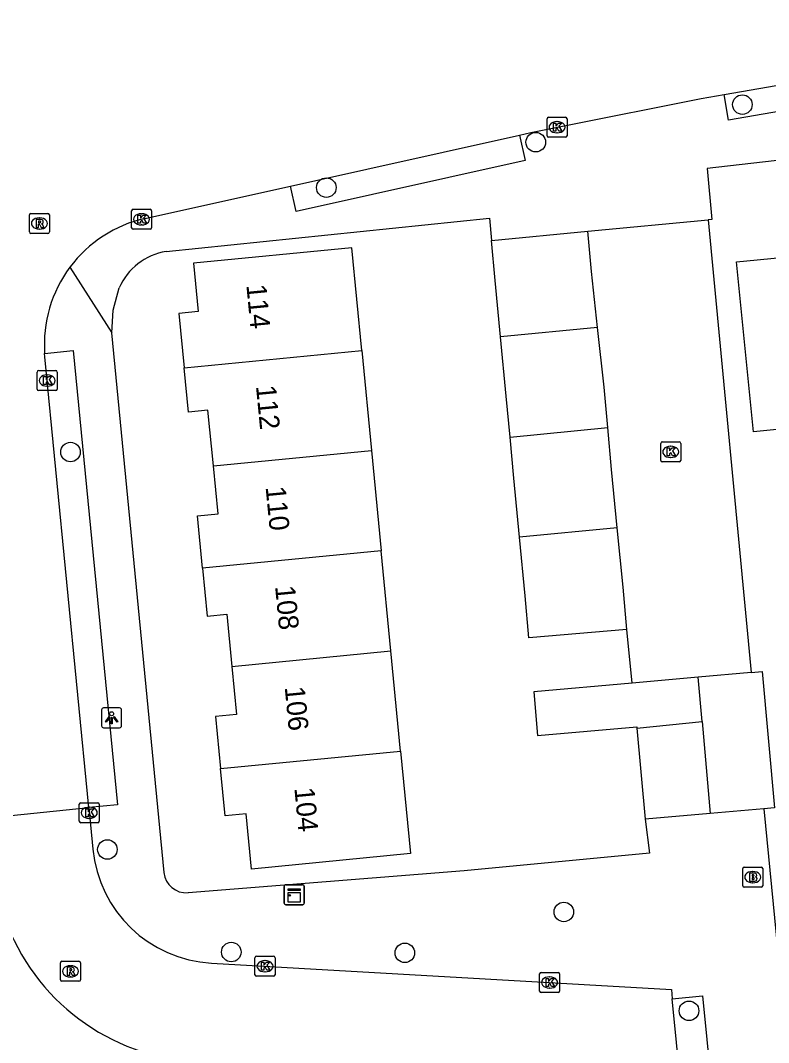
# Model space of a CAD drawing. Extents: x 158461 to 159795, y 387220 to 388672.
# Drawn here: x 159134.4 to 159171.8, y 388063.9 to 388114.9 of the extents above; entities that cross this region are included whole.
import ezdxf

# ---------------------------------------------------------------- set-up
doc = ezdxf.new("R2010")
doc.units = 0
for name, color, linetype in [('IMGEO_Boom', 7, 'Continuous'), ('IMGEO_Brandkraan', 7, 'Continuous'), ('IMGEO_Kast', 7, 'Continuous'), ('IMGEO_Kolk', 7, 'Continuous'), ('IMGEO_Lichtpunt', 7, 'Continuous'), ('IMGEO_Pand', 7, 'Continuous'), ('IMGEO_Pand_nummerreeks', 7, 'Continuous'), ('IMGEO_Rijbaan_lokaal_open', 7, 'Continuous'), ('IMGEO_Rioolput', 7, 'Continuous'), ('IMGEO_Voetpad_open', 7, 'Continuous')]:
    doc.layers.add(name, color=color, linetype=linetype)

msp = doc.modelspace()

# ---------------------------------------------------------------- linework, layer by layer
at = {"layer": 'IMGEO_Boom'}
for centre in [(159170.478, 388110.74), (159160.149, 388108.863), (159149.679, 388106.593), (159136.888, 388093.381), (159138.733, 388073.521), (159161.552, 388070.4), (159144.928, 388068.395), (159153.603, 388068.355), (159167.81, 388065.461)]:
    msp.add_circle(centre, 0.489, dxfattribs=at)
at = {"layer": 'IMGEO_Brandkraan'}
for p, q in [((159170.494, 388071.713), (159170.494, 388072.565)), ((159170.569, 388072.639), (159171.421, 388072.639)), ((159170.982, 388072.419), (159171.007, 388072.419)), ((159171.495, 388072.565), (159171.495, 388071.713)), ((159171.005, 388071.859), (159170.98, 388071.859)), ((159171.421, 388071.639), (159170.569, 388071.639))]:
    msp.add_line(p, q, dxfattribs=at)
for points in [[(159170.494, 388071.713), (159170.494, 388072.565)], [(159170.569, 388072.639), (159171.421, 388072.639)], [(159170.842, 388072.339), (159170.842, 388071.939), (159171.055, 388071.939)], [(159171.073, 388072.339), (159170.842, 388072.339)], [(159171.021, 388072.258), (159170.967, 388072.258), (159170.967, 388072.182)], [(159171.495, 388072.565), (159171.495, 388071.713)], [(159170.967, 388072.182), (159171.02, 388072.182)], [(159171.029, 388072.106), (159170.967, 388072.106), (159170.967, 388072.025)], [(159170.967, 388072.025), (159171.029, 388072.025)], [(159171.421, 388071.639), (159170.569, 388071.639)]]:
    msp.add_lwpolyline(points, dxfattribs=at)
for centre, radius, start, end in [((159170.571, 388072.563), 0.0765, 91.552, 178.448), ((159170.571, 388072.563), 0.0765, 91.552, 178.448), ((159171.022, 388072.22), 0.0379, 267.8285, 90.9355), ((159171.077, 388072.194), 0.145, 59.4692, 91.5367), ((159171.102, 388072.241), 0.0922, 285.5137, 58.1501), ((159171.419, 388072.563), 0.0765, 1.552, 88.448), ((159171.419, 388072.563), 0.0765, 1.552, 88.448), ((159170.571, 388071.715), 0.0765, 181.552, 268.448), ((159170.571, 388071.715), 0.0765, 181.552, 268.448), ((159171.03, 388072.065), 0.0404, 269.8759, 90.5077), ((159171.061, 388072.19), 0.251, 268.6676, 293.5347), ((159171.107, 388072.049), 0.105, 301.3115, 78.989), ((159171.419, 388071.715), 0.0765, 271.552, 358.448), ((159171.419, 388071.715), 0.0765, 271.552, 358.448)]:
    msp.add_arc(centre, radius, start, end, dxfattribs=at)
for centre, major_axis, ratio, start_param, end_param in [((159170.981, 388072.139), (-0.387, 0.002), 0.722429, 4.712389, 7.853982), ((159171.006, 388072.139), (-0.39, 0.002), 0.717154, 1.570796, 4.712389)]:
    msp.add_ellipse(centre, major_axis=major_axis, ratio=ratio, start_param=start_param, end_param=end_param, dxfattribs=at)
at = {"layer": 'IMGEO_Kast'}
for p, q in [((159147.646, 388071.762), (159148.487, 388071.762)), ((159148.487, 388071.762), (159147.646, 388071.762)), ((159147.571, 388070.837), (159147.571, 388071.678)), ((159147.571, 388071.678), (159147.571, 388070.837)), ((159148.571, 388071.687), (159148.571, 388070.846)), ((159148.571, 388070.846), (159148.571, 388071.687)), ((159148.496, 388070.762), (159147.655, 388070.762)), ((159147.655, 388070.762), (159148.496, 388070.762))]:
    msp.add_line(p, q, dxfattribs=at)
for points in [[(159147.766, 388071.552), (159148.366, 388071.552), (159148.366, 388071.467), (159147.766, 388071.467), (159147.766, 388071.552)], [(159147.766, 388071.377), (159148.366, 388071.377), (159148.366, 388070.888), (159147.766, 388070.888), (159147.766, 388071.377)]]:
    msp.add_lwpolyline(points, dxfattribs=at)
msp.add_circle((159147.85, 388071.226), 0.0377, dxfattribs=at)
for centre, start, end in [((159147.649, 388071.684), 92.4484, 184.2845), ((159147.649, 388071.684), 92.4484, 184.2845), ((159148.493, 388071.684), 2.4484, 94.2845), ((159148.493, 388071.684), 2.4484, 94.2845), ((159147.649, 388070.84), 182.4484, 274.2845), ((159147.649, 388070.84), 182.4484, 274.2845), ((159148.493, 388070.84), 272.4484, 4.2845), ((159148.493, 388070.84), 272.4484, 4.2845)]:
    msp.add_arc(centre, 0.0779, start, end, dxfattribs=at)
at = {"layer": 'IMGEO_Kolk'}
for p, q in [((159160.711, 388109.184), (159160.711, 388110.036)), ((159160.786, 388110.11), (159161.638, 388110.11)), ((159161.712, 388110.036), (159161.712, 388109.184)), ((159161.199, 388109.89), (159161.224, 388109.89)), ((159161.638, 388109.11), (159160.786, 388109.11)), ((159161.222, 388109.33), (159161.197, 388109.33)), ((159139.941, 388104.585), (159139.941, 388105.437)), ((159140.016, 388105.511), (159140.868, 388105.511)), ((159140.942, 388105.437), (159140.942, 388104.585)), ((159140.429, 388105.291), (159140.454, 388105.291)), ((159140.868, 388104.511), (159140.016, 388104.511)), ((159140.452, 388104.731), (159140.427, 388104.731)), ((159135.223, 388096.528), (159135.223, 388097.38)), ((159135.298, 388097.454), (159136.15, 388097.454)), ((159136.224, 388097.38), (159136.224, 388096.528)), ((159135.711, 388097.234), (159135.736, 388097.234)), ((159136.15, 388096.454), (159135.298, 388096.454)), ((159135.734, 388096.674), (159135.709, 388096.674)), ((159166.394, 388092.962), (159166.394, 388093.814)), ((159166.469, 388093.888), (159167.321, 388093.888)), ((159167.395, 388093.814), (159167.395, 388092.962)), ((159166.882, 388093.668), (159166.907, 388093.668)), ((159167.321, 388092.888), (159166.469, 388092.888)), ((159166.905, 388093.108), (159166.88, 388093.108)), ((159137.402, 388075.857), (159138.254, 388075.857)), ((159137.327, 388074.931), (159137.327, 388075.783)), ((159137.815, 388075.637), (159137.84, 388075.637)), ((159138.328, 388075.783), (159138.328, 388074.931)), ((159138.254, 388074.857), (159137.402, 388074.857)), ((159137.838, 388075.077), (159137.813, 388075.077)), ((159146.187, 388068.188), (159147.039, 388068.188)), ((159146.112, 388067.262), (159146.112, 388068.114)), ((159146.6, 388067.968), (159146.625, 388067.968)), ((159147.113, 388068.114), (159147.113, 388067.262)), ((159147.039, 388067.188), (159146.187, 388067.188)), ((159146.623, 388067.408), (159146.598, 388067.408)), ((159160.341, 388066.449), (159160.341, 388067.301)), ((159160.416, 388067.375), (159161.268, 388067.375)), ((159160.829, 388067.155), (159160.854, 388067.155)), ((159161.342, 388067.301), (159161.342, 388066.449)), ((159161.268, 388066.375), (159160.416, 388066.375)), ((159160.852, 388066.595), (159160.827, 388066.595))]:
    msp.add_line(p, q, dxfattribs=at)
for points in [[(159160.711, 388109.184), (159160.711, 388110.036)], [(159160.786, 388110.11), (159161.638, 388110.11)], [(159161.712, 388110.036), (159161.712, 388109.184)], [(159161.032, 388109.81), (159161.155, 388109.81), (159161.155, 388109.659), (159161.285, 388109.81), (159161.449, 388109.81), (159161.303, 388109.659), (159161.456, 388109.41), (159161.304, 388109.41), (159161.219, 388109.574), (159161.155, 388109.507), (159161.155, 388109.41), (159161.032, 388109.41), (159161.032, 388109.81)], [(159161.638, 388109.11), (159160.786, 388109.11)], [(159139.941, 388104.585), (159139.941, 388105.437)], [(159140.016, 388105.511), (159140.868, 388105.511)], [(159140.942, 388105.437), (159140.942, 388104.585)], [(159140.262, 388105.211), (159140.385, 388105.211), (159140.385, 388105.06), (159140.515, 388105.211), (159140.679, 388105.211), (159140.533, 388105.06), (159140.686, 388104.811), (159140.534, 388104.811), (159140.449, 388104.975), (159140.385, 388104.908), (159140.385, 388104.811), (159140.262, 388104.811), (159140.262, 388105.211)], [(159140.868, 388104.511), (159140.016, 388104.511)], [(159135.223, 388096.528), (159135.223, 388097.38)], [(159135.298, 388097.454), (159136.15, 388097.454)], [(159136.224, 388097.38), (159136.224, 388096.528)], [(159135.544, 388097.154), (159135.667, 388097.154), (159135.667, 388097.003), (159135.797, 388097.154), (159135.961, 388097.154), (159135.815, 388097.003), (159135.968, 388096.754), (159135.816, 388096.754), (159135.731, 388096.918), (159135.667, 388096.851), (159135.667, 388096.754), (159135.544, 388096.754), (159135.544, 388097.154)], [(159136.15, 388096.454), (159135.298, 388096.454)], [(159166.394, 388092.962), (159166.394, 388093.814)], [(159166.469, 388093.888), (159167.321, 388093.888)], [(159167.395, 388093.814), (159167.395, 388092.962)], [(159166.715, 388093.588), (159166.838, 388093.588), (159166.838, 388093.437), (159166.968, 388093.588), (159167.132, 388093.588), (159166.986, 388093.437), (159167.139, 388093.188), (159166.987, 388093.188), (159166.902, 388093.352), (159166.838, 388093.285), (159166.838, 388093.188), (159166.715, 388093.188), (159166.715, 388093.588)], [(159167.321, 388092.888), (159166.469, 388092.888)], [(159137.402, 388075.857), (159138.254, 388075.857)], [(159137.327, 388074.931), (159137.327, 388075.783)], [(159137.648, 388075.557), (159137.771, 388075.557), (159137.771, 388075.406), (159137.901, 388075.557), (159138.065, 388075.557), (159137.919, 388075.406), (159138.072, 388075.157), (159137.92, 388075.157), (159137.835, 388075.321), (159137.771, 388075.254), (159137.771, 388075.157), (159137.648, 388075.157), (159137.648, 388075.557)], [(159138.328, 388075.783), (159138.328, 388074.931)], [(159138.254, 388074.857), (159137.402, 388074.857)], [(159146.187, 388068.188), (159147.039, 388068.188)], [(159146.112, 388067.262), (159146.112, 388068.114)], [(159146.433, 388067.888), (159146.556, 388067.888), (159146.556, 388067.737), (159146.686, 388067.888), (159146.85, 388067.888), (159146.704, 388067.737), (159146.857, 388067.488), (159146.705, 388067.488), (159146.62, 388067.652), (159146.556, 388067.585), (159146.556, 388067.488), (159146.433, 388067.488), (159146.433, 388067.888)], [(159147.113, 388068.114), (159147.113, 388067.262)], [(159147.039, 388067.188), (159146.187, 388067.188)], [(159160.341, 388066.449), (159160.341, 388067.301)], [(159160.416, 388067.375), (159161.268, 388067.375)], [(159161.342, 388067.301), (159161.342, 388066.449)], [(159160.662, 388067.075), (159160.785, 388067.075), (159160.785, 388066.924), (159160.915, 388067.075), (159161.079, 388067.075), (159160.933, 388066.924), (159161.086, 388066.675), (159160.934, 388066.675), (159160.849, 388066.839), (159160.785, 388066.772), (159160.785, 388066.675), (159160.662, 388066.675), (159160.662, 388067.075)], [(159161.268, 388066.375), (159160.416, 388066.375)]]:
    msp.add_lwpolyline(points, dxfattribs=at)
for centre, start, end in [((159160.788, 388110.034), 91.552, 178.448), ((159160.788, 388110.034), 91.552, 178.448), ((159161.636, 388110.034), 1.552, 88.448), ((159161.636, 388110.034), 1.552, 88.448), ((159160.788, 388109.186), 181.552, 268.448), ((159160.788, 388109.186), 181.552, 268.448), ((159161.636, 388109.186), 271.552, 358.448), ((159161.636, 388109.186), 271.552, 358.448), ((159140.018, 388105.435), 91.552, 178.448), ((159140.018, 388105.435), 91.552, 178.448), ((159140.866, 388105.435), 1.552, 88.448), ((159140.866, 388105.435), 1.552, 88.448), ((159140.018, 388104.587), 181.552, 268.448), ((159140.018, 388104.587), 181.552, 268.448), ((159140.866, 388104.587), 271.552, 358.448), ((159140.866, 388104.587), 271.552, 358.448), ((159135.3, 388097.378), 91.552, 178.448), ((159135.3, 388097.378), 91.552, 178.448), ((159136.148, 388097.378), 1.552, 88.448), ((159136.148, 388097.378), 1.552, 88.448), ((159135.3, 388096.53), 181.552, 268.448), ((159135.3, 388096.53), 181.552, 268.448), ((159136.148, 388096.53), 271.552, 358.448), ((159136.148, 388096.53), 271.552, 358.448), ((159166.471, 388093.812), 91.552, 178.448), ((159166.471, 388093.812), 91.552, 178.448), ((159167.319, 388093.812), 1.552, 88.448), ((159167.319, 388093.812), 1.552, 88.448), ((159166.471, 388092.964), 181.552, 268.448), ((159166.471, 388092.964), 181.552, 268.448), ((159167.319, 388092.964), 271.552, 358.448), ((159167.319, 388092.964), 271.552, 358.448), ((159137.404, 388075.781), 91.552, 178.448), ((159137.404, 388075.781), 91.552, 178.448), ((159138.252, 388075.781), 1.552, 88.448), ((159138.252, 388075.781), 1.552, 88.448), ((159137.404, 388074.933), 181.552, 268.448), ((159137.404, 388074.933), 181.552, 268.448), ((159138.252, 388074.933), 271.552, 358.448), ((159138.252, 388074.933), 271.552, 358.448), ((159146.189, 388068.112), 91.552, 178.448), ((159146.189, 388068.112), 91.552, 178.448), ((159147.037, 388068.112), 1.552, 88.448), ((159147.037, 388068.112), 1.552, 88.448), ((159146.189, 388067.264), 181.552, 268.448), ((159146.189, 388067.264), 181.552, 268.448), ((159147.037, 388067.264), 271.552, 358.448), ((159147.037, 388067.264), 271.552, 358.448), ((159160.418, 388067.299), 91.552, 178.448), ((159160.418, 388067.299), 91.552, 178.448), ((159161.266, 388067.299), 1.552, 88.448), ((159161.266, 388067.299), 1.552, 88.448), ((159160.418, 388066.451), 181.552, 268.448), ((159160.418, 388066.451), 181.552, 268.448), ((159161.266, 388066.451), 271.552, 358.448), ((159161.266, 388066.451), 271.552, 358.448)]:
    msp.add_arc(centre, 0.0765, start, end, dxfattribs=at)
for centre, major_axis, ratio, start_param, end_param in [((159161.198, 388109.61), (-0.387, 0.002), 0.722429, 4.712389, 7.853982), ((159161.223, 388109.61), (-0.39, 0.002), 0.717154, 1.570796, 4.712389), ((159140.428, 388105.011), (-0.387, 0.002), 0.722429, 4.712389, 7.853982), ((159140.453, 388105.011), (-0.39, 0.002), 0.717154, 1.570796, 4.712389), ((159135.71, 388096.954), (-0.387, 0.002), 0.722429, 4.712389, 7.853982), ((159135.735, 388096.954), (-0.39, 0.002), 0.717154, 1.570796, 4.712389), ((159166.881, 388093.388), (-0.387, 0.002), 0.722429, 4.712389, 7.853982), ((159166.906, 388093.388), (-0.39, 0.002), 0.717154, 1.570796, 4.712389), ((159137.814, 388075.357), (-0.387, 0.002), 0.722429, 4.712389, 7.853982), ((159137.839, 388075.357), (-0.39, 0.002), 0.717154, 1.570796, 4.712389), ((159146.599, 388067.688), (-0.387, 0.002), 0.722429, 4.712389, 7.853982), ((159146.624, 388067.688), (-0.39, 0.002), 0.717154, 1.570796, 4.712389), ((159160.828, 388066.875), (-0.387, 0.002), 0.722429, 4.712389, 7.853982), ((159160.853, 388066.875), (-0.39, 0.002), 0.717154, 1.570796, 4.712389)]:
    msp.add_ellipse(centre, major_axis=major_axis, ratio=ratio, start_param=start_param, end_param=end_param, dxfattribs=at)
at = {"layer": 'IMGEO_Lichtpunt'}
for p, q in [((159138.445, 388080.503), (159138.445, 388079.696)), ((159138.445, 388080.503), (159138.445, 388079.696)), ((159139.347, 388080.598), (159138.539, 388080.598)), ((159139.347, 388080.598), (159138.539, 388080.598)), ((159139.441, 388079.696), (159139.441, 388080.503)), ((159139.441, 388079.696), (159139.441, 388080.503)), ((159138.539, 388079.602), (159139.347, 388079.602)), ((159138.539, 388079.602), (159139.347, 388079.602))]:
    msp.add_line(p, q, dxfattribs=at)
for points in [[(159138.819, 388080.167), (159138.858, 388080.139), (159138.67, 388079.877), (159138.632, 388079.904), (159138.819, 388080.167)], [(159138.921, 388080.119), (159138.968, 388080.119), (159138.968, 388079.797), (159138.921, 388079.797), (159138.921, 388080.119)], [(159139.031, 388080.139), (159139.069, 388080.166), (159139.256, 388079.904), (159139.217, 388079.876), (159139.031, 388080.139)]]:
    msp.add_lwpolyline(points, dxfattribs=at)
msp.add_circle((159138.944, 388080.301), 0.0994, dxfattribs=at)
for centre, start, end in [((159138.539, 388080.503), 90, 180), ((159138.539, 388080.503), 90, 180), ((159139.347, 388080.503), 0, 90), ((159139.347, 388080.503), 0, 90), ((159138.539, 388079.696), 180, 270), ((159138.539, 388079.696), 180, 270), ((159139.347, 388079.696), 270, 0), ((159139.347, 388079.696), 270, 360)]:
    msp.add_arc(centre, 0.0946, start, end, dxfattribs=at)
at = {"layer": 'IMGEO_Pand'}
for points in [[(159157.932, 388103.959), (159162.746, 388104.412)], [(159163.239, 388099.609), (159162.935, 388102.402), (159162.746, 388104.412)], [(159177.458, 388095.031), (159176.017, 388094.887), (159171.041, 388094.389), (159170.191, 388102.879), (159174.141, 388103.274), (159174.017, 388104.511), (159176.433, 388104.753)], [(159158.391, 388099.137), (159158.121, 388101.948), (159157.932, 388103.959)], [(159151.446, 388098.46), (159150.947, 388103.585), (159143.043, 388102.815), (159143.278, 388100.398), (159142.303, 388100.303), (159142.567, 388097.595)], [(159163.239, 388099.609), (159158.391, 388099.137)], [(159163.747, 388094.605), (159163.564, 388096.62), (159163.239, 388099.609)], [(159158.862, 388094.129), (159158.676, 388096.177), (159158.391, 388099.137)], [(159142.567, 388097.595), (159151.446, 388098.46)], [(159151.446, 388098.46), (159151.933, 388093.455)], [(159144.033, 388092.686), (159143.763, 388095.469), (159142.783, 388095.373), (159142.567, 388097.595)], [(159158.862, 388094.129), (159163.747, 388094.605)], [(159164.227, 388089.6), (159163.937, 388092.516), (159163.747, 388094.605)], [(159159.337, 388089.124), (159159.049, 388092.073), (159158.862, 388094.129)], [(159144.033, 388092.686), (159151.933, 388093.455)], [(159151.933, 388093.455), (159152.42, 388088.45)], [(159143.489, 388087.58), (159143.235, 388090.191), (159144.266, 388090.292), (159144.033, 388092.686)], [(159164.227, 388089.6), (159159.337, 388089.124)], [(159164.705, 388084.517), (159164.523, 388086.627), (159164.227, 388089.6)], [(159164.705, 388084.517), (159159.804, 388084.093), (159159.622, 388086.204), (159159.337, 388089.124)], [(159152.42, 388088.45), (159143.489, 388087.58)], [(159152.907, 388083.445), (159152.42, 388088.45)], [(159143.489, 388087.58), (159143.722, 388085.184), (159144.707, 388085.28), (159144.961, 388082.67)], [(159144.961, 388082.67), (159152.907, 388083.445)], [(159153.394, 388078.44), (159152.907, 388083.445)], [(159144.961, 388082.67), (159145.196, 388080.261), (159144.143, 388080.158), (159144.396, 388077.563)], [(159168.268, 388082.128), (159164.969, 388081.834)], [(159170.914, 388082.363), (159168.268, 388082.128)], [(159168.466, 388079.909), (159168.268, 388082.128)], [(159170.914, 388082.363), (159171.476, 388082.413), (159172.081, 388075.607), (159171.548, 388075.56)], [(159164.969, 388081.834), (159160.045, 388081.396), (159160.239, 388079.215), (159165.201, 388079.657), (159165.207, 388079.591)], [(159165.207, 388079.591), (159168.466, 388079.909)], [(159168.466, 388079.909), (159168.876, 388075.322)], [(159165.207, 388079.591), (159165.613, 388075.031)], [(159144.396, 388077.563), (159153.394, 388078.44)], [(159153.394, 388078.44), (159153.893, 388073.315), (159145.934, 388072.541), (159145.666, 388075.299), (159144.626, 388075.197), (159144.396, 388077.563)], [(159168.876, 388075.322), (159165.613, 388075.031)], [(159171.548, 388075.56), (159168.876, 388075.322)]]:
    msp.add_lwpolyline(points, dxfattribs=at)
at = {"layer": 'IMGEO_Rijbaan_lokaal_open'}
for points in [[(159169.563, 388111.242), (159173.027, 388111.853), (159178.494, 388112.764), (159187.111, 388113.95), (159198.134, 388115.393), (159205.711, 388116.131), (159215.005, 388116.956), (159223.3, 388117.574), (159226.581, 388117.778)], [(159159.34, 388109.219), (159159.902, 388109.344), (159161.571, 388109.681), (159168.419, 388111.04), (159169.563, 388111.242)], [(159147.892, 388106.671), (159159.34, 388109.219)], [(159140.625, 388105.053), (159141.063, 388105.15), (159147.892, 388106.671)], [(159162.746, 388104.412), (159168.761, 388104.978)], [(159168.761, 388104.978), (159170.914, 388082.363)], [(159137.803, 388075.621), (159135.61, 388098.135), (159135.595, 388098.309)], [(159164.969, 388081.834), (159164.705, 388084.517)], [(159132.767, 388075.1), (159137.803, 388075.621)], [(159137.803, 388075.621), (159138.005, 388073.542)], [(159143.938, 388067.842), (159166.93, 388066.528), (159166.976, 388066.062)], [(159169.394, 388041.55), (159166.976, 388066.062)]]:
    msp.add_lwpolyline(points, dxfattribs=at)
for centre, radius, start, end in [((159142.025, 388098.764), 6.443, 102.5526, 143.3045), ((159142.035, 388098.756), 6.455, 143.3016, 183.9726), ((159144.299, 388074.155), 6.324, 185.5662, 266.7287), ((159143.809, 388073.732), 10.842, 199.5993, 266.787)]:
    msp.add_arc(centre, radius, start, end, dxfattribs=at)
at = {"layer": 'IMGEO_Rioolput'}
for p, q in [((159134.834, 388104.376), (159134.834, 388105.228)), ((159134.909, 388105.302), (159135.761, 388105.302)), ((159135.322, 388105.082), (159135.347, 388105.082)), ((159135.835, 388105.228), (159135.835, 388104.376)), ((159135.345, 388104.522), (159135.32, 388104.522)), ((159135.761, 388104.302), (159134.909, 388104.302)), ((159136.387, 388067.009), (159136.387, 388067.861)), ((159136.462, 388067.935), (159137.314, 388067.935)), ((159136.875, 388067.715), (159136.9, 388067.715)), ((159137.388, 388067.861), (159137.388, 388067.009)), ((159136.898, 388067.155), (159136.873, 388067.155)), ((159137.314, 388066.935), (159136.462, 388066.935))]:
    msp.add_line(p, q, dxfattribs=at)
for points in [[(159134.834, 388104.376), (159134.834, 388105.228)], [(159134.909, 388105.302), (159135.761, 388105.302)], [(159135.423, 388105), (159135.171, 388105.002), (159135.171, 388104.602)], [(159135.349, 388104.921), (159135.295, 388104.921), (159135.295, 388104.84)], [(159135.835, 388105.228), (159135.835, 388104.376)], [(159135.171, 388104.602), (159135.295, 388104.602), (159135.295, 388104.764), (159135.306, 388104.764)], [(159135.295, 388104.84), (159135.347, 388104.84)], [(159135.353, 388104.735), (159135.424, 388104.602), (159135.564, 388104.602), (159135.499, 388104.728)], [(159135.761, 388104.302), (159134.909, 388104.302)], [(159136.387, 388067.009), (159136.387, 388067.861)], [(159136.462, 388067.935), (159137.314, 388067.935)], [(159136.976, 388067.633), (159136.724, 388067.635), (159136.724, 388067.235)], [(159137.388, 388067.861), (159137.388, 388067.009)], [(159136.724, 388067.235), (159136.848, 388067.235), (159136.848, 388067.397), (159136.859, 388067.397)], [(159136.902, 388067.554), (159136.848, 388067.554), (159136.848, 388067.473)], [(159136.848, 388067.473), (159136.9, 388067.473)], [(159136.906, 388067.368), (159136.977, 388067.235), (159137.117, 388067.235), (159137.052, 388067.361)], [(159137.314, 388066.935), (159136.462, 388066.935)]]:
    msp.add_lwpolyline(points, dxfattribs=at)
for centre, radius, start, end in [((159134.911, 388105.226), 0.0765, 91.552, 178.448), ((159134.911, 388105.226), 0.0765, 91.552, 178.448), ((159135.355, 388104.825), 0.0964, 77.0061, 93.1865), ((159135.369, 388104.882), 0.0378, 276.6634, 79.6772), ((159135.422, 388104.89), 0.109, 350.3612, 89.416), ((159135.759, 388105.226), 0.0765, 1.552, 88.448), ((159135.759, 388105.226), 0.0765, 1.552, 88.448), ((159135.305, 388104.711), 0.0533, 26.0293, 88.6989), ((159135.331, 388105.029), 0.19, 274.7715, 282.9687), ((159135.42, 388104.89), 0.112, 277.5842, 350.9817), ((159135.404, 388104.675), 0.108, 29.5134, 73.7905), ((159134.911, 388104.378), 0.0765, 181.552, 268.448), ((159134.911, 388104.378), 0.0765, 181.552, 268.448), ((159135.759, 388104.378), 0.0765, 271.552, 358.448), ((159135.759, 388104.378), 0.0765, 271.552, 358.448), ((159136.464, 388067.859), 0.0765, 91.552, 178.448), ((159136.464, 388067.859), 0.0765, 91.552, 178.448), ((159136.975, 388067.523), 0.109, 350.3612, 89.416), ((159137.312, 388067.859), 0.0765, 1.552, 88.448), ((159137.312, 388067.859), 0.0765, 1.552, 88.448), ((159136.858, 388067.344), 0.0533, 26.0293, 88.6989), ((159136.884, 388067.662), 0.19, 274.7715, 282.9687), ((159136.908, 388067.458), 0.0964, 77.0061, 93.1865), ((159136.922, 388067.515), 0.0378, 276.6634, 79.6772), ((159136.973, 388067.523), 0.112, 277.5842, 350.9817), ((159136.957, 388067.308), 0.108, 29.5134, 73.7905), ((159136.464, 388067.011), 0.0765, 181.552, 268.448), ((159136.464, 388067.011), 0.0765, 181.552, 268.448), ((159137.312, 388067.011), 0.0765, 271.552, 358.448), ((159137.312, 388067.011), 0.0765, 271.552, 358.448)]:
    msp.add_arc(centre, radius, start, end, dxfattribs=at)
for centre, major_axis, ratio, start_param, end_param in [((159135.321, 388104.802), (-0.387, 0.002), 0.722429, 4.712389, 7.853982), ((159135.346, 388104.802), (-0.39, 0.002), 0.717154, 1.570796, 4.712389), ((159136.874, 388067.435), (-0.387, 0.002), 0.722429, 4.712389, 7.853982), ((159136.899, 388067.435), (-0.39, 0.002), 0.717154, 1.570796, 4.712389)]:
    msp.add_ellipse(centre, major_axis=major_axis, ratio=ratio, start_param=start_param, end_param=end_param, dxfattribs=at)
at = {"layer": 'IMGEO_Voetpad_open'}
for points in [[(159226.581, 388117.778), (159226.661, 388116.479), (159223.389, 388116.275), (159215.111, 388115.658), (159205.832, 388114.835), (159198.282, 388114.099), (159187.284, 388112.66), (159178.69, 388111.477), (159173.247, 388110.57), (159169.789, 388109.959), (159169.563, 388111.242)], [(159230.173, 388112.064), (159228.709, 388112.041), (159228.463, 388114.379), (159168.724, 388107.552), (159168.949, 388104.996), (159168.761, 388104.978)], [(159159.34, 388109.219), (159159.623, 388107.948), (159148.175, 388105.4), (159147.892, 388106.671)], [(159141.668, 388103.407), (159157.838, 388105.07), (159157.932, 388103.959)], [(159136.859, 388102.614), (159138.96, 388099.331)], [(159138.96, 388099.331), (159139.027, 388100.474), (159139.325, 388101.58)], [(159141.564, 388072.364), (159138.96, 388099.331)], [(159135.595, 388098.309), (159137.027, 388098.448), (159139.237, 388075.76), (159137.803, 388075.621)], [(159171.548, 388075.56), (159174.775, 388042.701)], [(159165.613, 388075.031), (159165.83, 388073.335), (159156.565, 388072.449), (159142.764, 388071.361)], [(159166.976, 388066.062), (159168.49, 388066.212), (159170.91, 388041.7), (159169.394, 388041.55)]]:
    msp.add_lwpolyline(points, dxfattribs=at)
for centre, radius, start, end in [((159142.166, 388100.352), 3.095, 99.2663, 156.6258), ((159142.676, 388072.475), 1.118, 185.7167, 274.5033)]:
    msp.add_arc(centre, radius, start, end, dxfattribs=at)

# ---------------------------------------------------------------- texts
at = {"layer": 'IMGEO_Pand_nummerreeks'}
for s, p in [('114', (159145.679, 388101.722)), ('112', (159146.16, 388096.68)), ('110', (159146.642, 388091.629)), ('108', (159147.115, 388086.673)), ('106', (159147.597, 388081.631)), ('104', (159148.079, 388076.586))]:
    msp.add_text(s, height=1, rotation=275.4549, dxfattribs=at).set_placement(p)

doc.saveas('drawing.dxf')
